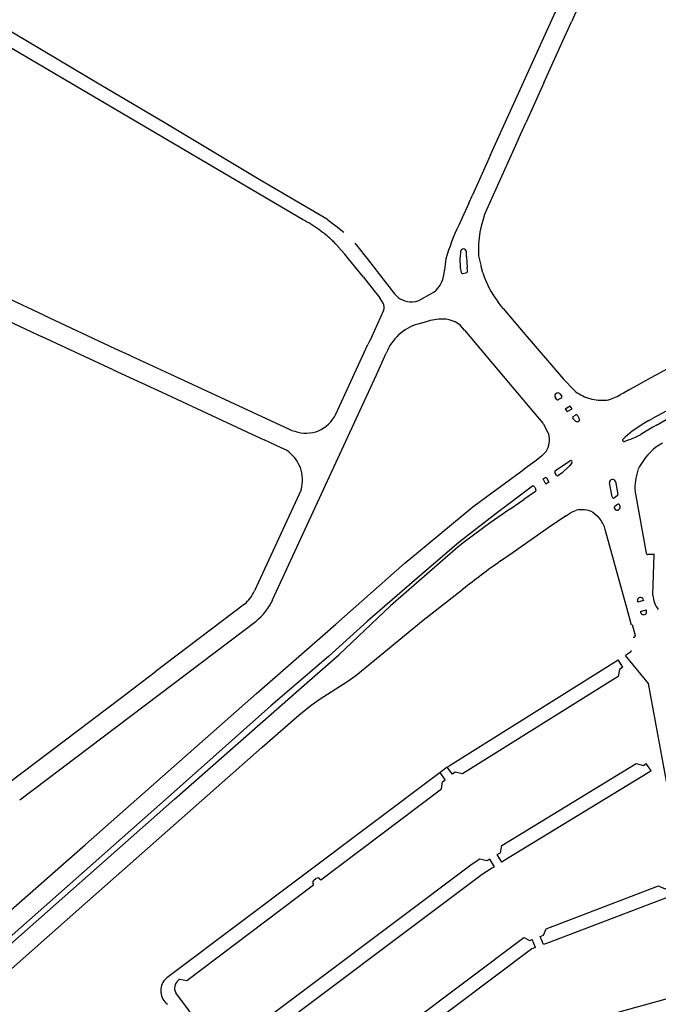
# Model space of a CAD drawing. Extents: x 148869 to 161638, y 453607 to 469810.
# Tile 878 of 1056: x 159103.88 to 159106.08, y 459858.21 to 459861.6. Entities that reach past the tile are written whole.
import ezdxf

# ---------------------------------------------------------------- set-up
doc = ezdxf.new("R2010")
doc.units = 0
doc.layers.add('LKI_V01_KANTRIJWEG', color=252, linetype='CONTINUOUS')

msp = doc.modelspace()

# ---------------------------------------------------------------- linework, layer by layer
at = {"layer": 'LKI_V01_KANTRIJWEG'}
for p, q in [((159105.9708, 459862.0011), (159105.7855, 459861.5923)), ((159105.9708, 459862.0011), (159105.7855, 459861.5923)), ((159105.7504, 459861.5148), (159105.7855, 459861.5923)), ((159105.7504, 459861.5148), (159105.7855, 459861.5923)), ((159105.6906, 459861.3823), (159105.7504, 459861.5148)), ((159105.6906, 459861.3823), (159105.7504, 459861.5148)), ((159105.6906, 459861.3823), (159105.6291, 459861.2466)), ((159105.6906, 459861.3823), (159105.6291, 459861.2466)), ((159105.6029, 459861.1892), (159105.6291, 459861.2466)), ((159105.6029, 459861.1892), (159105.6291, 459861.2466)), ((159105.6029, 459861.1892), (159105.5556, 459861.0847)), ((159105.6029, 459861.1892), (159105.5556, 459861.0847)), ((159105.5068, 459861.1345), (159105.4444, 459860.9949)), ((159105.5068, 459861.1345), (159105.4444, 459860.9949)), ((159105.5556, 459861.0847), (159105.4938, 459860.9476)), ((159105.5556, 459861.0847), (159105.4938, 459860.9476)), ((159105.432, 459860.9676), (159105.4444, 459860.9949)), ((159105.432, 459860.9676), (159105.4444, 459860.9949)), ((159105.432, 459860.9676), (159105.3972, 459860.8923)), ((159105.432, 459860.9676), (159105.3972, 459860.8923)), ((159104.9446, 459860.9111), (159104.9569, 459860.9026)), ((159104.9446, 459860.9111), (159104.9569, 459860.9026)), ((159105.0388, 459860.8303), (159105.0451, 459860.8226)), ((159105.0388, 459860.8303), (159105.0451, 459860.8226)), ((159104.9824, 459860.8175), (159104.9804, 459860.8195)), ((159104.9824, 459860.8175), (159104.9804, 459860.8195)), ((159105.0043, 459860.7924), (159104.9824, 459860.8175)), ((159105.0043, 459860.7924), (159104.9824, 459860.8175)), ((159105.0178, 459860.7763), (159105.0043, 459860.7924)), ((159105.0178, 459860.7763), (159105.0043, 459860.7924)), ((159105.0451, 459860.8226), (159105.0851, 459860.7721)), ((159105.0451, 459860.8226), (159105.0851, 459860.7721)), ((159105.4035, 459860.8007), (159105.4017, 459860.7805)), ((159105.4035, 459860.8007), (159105.4017, 459860.7805)), ((159105.4244, 459860.7829), (159105.424, 459860.8003)), ((159105.4244, 459860.7829), (159105.424, 459860.8003)), ((159105.0686, 459860.713), (159105.0178, 459860.7763)), ((159105.0686, 459860.713), (159105.0178, 459860.7763)), ((159105.0851, 459860.7721), (159105.1438, 459860.6965)), ((159105.0851, 459860.7721), (159105.1438, 459860.6965)), ((159105.3533, 459860.7755), (159105.3479, 459860.7367)), ((159105.3533, 459860.7755), (159105.3479, 459860.7367)), ((159105.403, 459860.7429), (159105.4017, 459860.7805)), ((159105.403, 459860.7429), (159105.4017, 459860.7805)), ((159105.4244, 459860.7829), (159105.4267, 459860.7461)), ((159105.4244, 459860.7829), (159105.4267, 459860.7461)), ((159105.4657, 459860.786), (159105.4748, 459860.7492)), ((159105.4657, 459860.786), (159105.4748, 459860.7492)), ((159105.403, 459860.7429), (159105.404, 459860.7331)), ((159105.403, 459860.7429), (159105.404, 459860.7331)), ((159105.411, 459860.7257), (159105.4213, 459860.7272)), ((159105.411, 459860.7257), (159105.4213, 459860.7272)), ((159105.428, 459860.735), (159105.4267, 459860.7461)), ((159105.428, 459860.735), (159105.4267, 459860.7461)), ((159105.4804, 459860.7274), (159105.4748, 459860.7492)), ((159105.4804, 459860.7274), (159105.4748, 459860.7492)), ((159105.0686, 459860.713), (159105.1055, 459860.6662)), ((159105.0686, 459860.713), (159105.1055, 459860.6662)), ((159105.1438, 459860.6965), (159105.1564, 459860.6809)), ((159105.1438, 459860.6965), (159105.1564, 459860.6809)), ((159103.6118, 459860.6703), (159103.9621, 459860.507)), ((159103.6118, 459860.6703), (159103.9621, 459860.507)), ((159105.1055, 459860.6662), (159105.1203, 459860.647)), ((159105.1055, 459860.6662), (159105.1203, 459860.647)), ((159105.1564, 459860.6809), (159105.176, 459860.6559)), ((159105.1564, 459860.6809), (159105.176, 459860.6559)), ((159105.2593, 459860.6325), (159105.3093, 459860.6597)), ((159105.2593, 459860.6325), (159105.3093, 459860.6597)), ((159105.3093, 459860.6597), (159105.3116, 459860.661)), ((159105.3093, 459860.6597), (159105.3116, 459860.661)), ((159103.9674, 459860.5818), (159103.8352, 459860.6436)), ((159103.9674, 459860.5818), (159103.8352, 459860.6436)), ((159105.1203, 459860.647), (159105.1255, 459860.6411)), ((159105.1203, 459860.647), (159105.1255, 459860.6411)), ((159105.137, 459860.6233), (159105.1255, 459860.6411)), ((159105.137, 459860.6233), (159105.1255, 459860.6411)), ((159105.2381, 459860.6278), (159105.2491, 459860.6284)), ((159105.2381, 459860.6278), (159105.2491, 459860.6284)), ((159105.2491, 459860.6284), (159105.2593, 459860.6325)), ((159105.2491, 459860.6284), (159105.2593, 459860.6325)), ((159105.5509, 459860.6048), (159105.5334, 459860.6261)), ((159105.5509, 459860.6048), (159105.5334, 459860.6261)), ((159105.0974, 459860.507), (159105.1395, 459860.5992)), ((159105.0974, 459860.507), (159105.1395, 459860.5992)), ((159105.5509, 459860.6048), (159105.6188, 459860.5237)), ((159105.5509, 459860.6048), (159105.6188, 459860.5237)), ((159103.9674, 459860.5818), (159104.2123, 459860.4673)), ((159103.9674, 459860.5818), (159104.2123, 459860.4673)), ((159105.285, 459860.5587), (159105.256, 459860.5513)), ((159105.285, 459860.5587), (159105.256, 459860.5513)), ((159105.4177, 459860.5298), (159105.4957, 459860.4369)), ((159105.4177, 459860.5298), (159105.4957, 459860.4369)), ((159105.6188, 459860.5237), (159105.7586, 459860.3607)), ((159105.6188, 459860.5237), (159105.7586, 459860.3607)), ((159104.2063, 459860.3939), (159103.9621, 459860.507)), ((159104.2063, 459860.3939), (159103.9621, 459860.507)), ((159105.0901, 459860.4922), (159105.0846, 459860.4802)), ((159105.0901, 459860.4922), (159105.0846, 459860.4802)), ((159105.0974, 459860.507), (159105.0901, 459860.4922)), ((159105.0974, 459860.507), (159105.0901, 459860.4922)), ((159104.2123, 459860.4673), (159104.2603, 459860.4453)), ((159104.2123, 459860.4673), (159104.2603, 459860.4453)), ((159104.9738, 459860.2406), (159105.0846, 459860.4802)), ((159104.9738, 459860.2406), (159105.0846, 459860.4802)), ((159104.267, 459860.4422), (159104.2603, 459860.4453)), ((159104.267, 459860.4422), (159104.2603, 459860.4453)), ((159104.267, 459860.4422), (159104.4014, 459860.3798)), ((159104.267, 459860.4422), (159104.4014, 459860.3798)), ((159105.1134, 459860.3763), (159105.1478, 459860.4507)), ((159105.1134, 459860.3763), (159105.1478, 459860.4507)), ((159104.4014, 459860.3798), (159104.8135, 459860.1885)), ((159104.4014, 459860.3798), (159104.8135, 459860.1885)), ((159104.7561, 459859.6002), (159105.1134, 459860.3763)), ((159104.7561, 459859.6002), (159105.1134, 459860.3763)), ((159105.7586, 459860.3607), (159105.7946, 459860.3236)), ((159105.7586, 459860.3607), (159105.7946, 459860.3236)), ((159106.0308, 459860.35), (159105.9874, 459860.3261)), ((159106.0308, 459860.35), (159105.9874, 459860.3261)), ((159106.0595, 459860.3658), (159106.0308, 459860.35)), ((159106.0595, 459860.3658), (159106.0308, 459860.35)), ((159105.9874, 459860.3261), (159105.9645, 459860.3135)), ((159105.9874, 459860.3261), (159105.9645, 459860.3135)), ((159105.7307, 459860.3102), (159105.7317, 459860.3111)), ((159105.7307, 459860.3102), (159105.7317, 459860.3111)), ((159105.7353, 459860.2917), (159105.7309, 459860.2969)), ((159105.7353, 459860.2917), (159105.7309, 459860.2969)), ((159105.7503, 459860.2957), (159105.7416, 459860.2907)), ((159105.7503, 459860.2957), (159105.7416, 459860.2907)), ((159105.7457, 459860.3101), (159105.7523, 459860.3024)), ((159105.7457, 459860.3101), (159105.7523, 459860.3024)), ((159105.8446, 459860.2956), (159105.8493, 459860.2944)), ((159105.8446, 459860.2956), (159105.8493, 459860.2944)), ((159105.9645, 459860.3135), (159105.955, 459860.3083)), ((159105.9645, 459860.3135), (159105.955, 459860.3083)), ((159105.7811, 459860.2684), (159105.7639, 459860.2583)), ((159105.7811, 459860.2684), (159105.7639, 459860.2583)), ((159105.7639, 459860.2583), (159105.7711, 459860.2492)), ((159105.7639, 459860.2583), (159105.7711, 459860.2492)), ((159105.7711, 459860.2492), (159105.7885, 459860.2593)), ((159105.7711, 459860.2492), (159105.7885, 459860.2593)), ((159105.7885, 459860.2593), (159105.7811, 459860.2684)), ((159105.7885, 459860.2593), (159105.7811, 459860.2684)), ((159105.7973, 459860.2183), (159105.7907, 459860.2259)), ((159105.7973, 459860.2183), (159105.7907, 459860.2259)), ((159105.7914, 459860.233), (159105.7999, 459860.2377)), ((159105.7914, 459860.233), (159105.7999, 459860.2377)), ((159105.8068, 459860.236), (159105.8133, 459860.2223)), ((159105.8068, 459860.236), (159105.8133, 459860.2223)), ((159105.8115, 459860.2165), (159105.8099, 459860.2157)), ((159105.8115, 459860.2165), (159105.8099, 459860.2157)), ((159106.0522, 459860.2182), (159106.0298, 459860.205)), ((159106.0522, 459860.2182), (159106.0298, 459860.205)), ((159106.0522, 459860.2182), (159106.0648, 459860.2252)), ((159106.0522, 459860.2182), (159106.0648, 459860.2252)), ((159106.0436, 459860.1817), (159106.0243, 459860.1709)), ((159106.0436, 459860.1817), (159106.0243, 459860.1709)), ((159106.0661, 459860.1952), (159106.0436, 459860.1817)), ((159106.0661, 459860.1952), (159106.0436, 459860.1817)), ((159106.0788, 459860.2029), (159106.0661, 459860.1952)), ((159106.0788, 459860.2029), (159106.0661, 459860.1952)), ((159104.6838, 459860.1718), (159104.727, 459860.1523)), ((159104.6838, 459860.1718), (159104.727, 459860.1523)), ((159104.7853, 459860.1249), (159104.727, 459860.1523)), ((159104.7853, 459860.1249), (159104.727, 459860.1523)), ((159105.7059, 459860.1756), (159105.7076, 459860.1724)), ((159105.7059, 459860.1756), (159105.7076, 459860.1724)), ((159104.8033, 459860.1161), (159104.7853, 459860.1249)), ((159104.8033, 459860.1161), (159104.7853, 459860.1249)), ((159105.6985, 459860.1121), (159105.695, 459860.1084)), ((159105.6985, 459860.1121), (159105.695, 459860.1084)), ((159106.099, 459860.1407), (159106.0765, 459860.1263)), ((159106.099, 459860.1407), (159106.0765, 459860.1263)), ((159105.7305, 459860.0466), (159105.7802, 459860.0797)), ((159105.7305, 459860.0466), (159105.7802, 459860.0797)), ((159105.6881, 459860.0173), (159105.6981, 459860.024)), ((159105.6881, 459860.0173), (159105.6981, 459860.024)), ((159105.6978, 459859.9994), (159105.6881, 459860.0173)), ((159105.6978, 459859.9994), (159105.6881, 459860.0173)), ((159105.6981, 459860.024), (159105.7076, 459860.006)), ((159105.6981, 459860.024), (159105.7076, 459860.006)), ((159105.7339, 459860.0304), (159105.7289, 459860.0399)), ((159105.7339, 459860.0304), (159105.7289, 459860.0399)), ((159104.854, 459859.9798), (159104.6933, 459859.6316)), ((159104.854, 459859.9798), (159104.6933, 459859.6316)), ((159105.6584, 459859.9906), (159105.6635, 459859.9811)), ((159105.6584, 459859.9906), (159105.6635, 459859.9811)), ((159105.7076, 459860.006), (159105.6978, 459859.9994)), ((159105.7076, 459860.006), (159105.6978, 459859.9994)), ((159105.9262, 459859.9551), (159105.9172, 459860.0042)), ((159105.9262, 459859.9551), (159105.9172, 459860.0042)), ((159105.9374, 459860.0085), (159105.9453, 459859.9642)), ((159105.9374, 459860.0085), (159105.9453, 459859.9642)), ((159105.5734, 459859.9134), (159105.6219, 459859.9468)), ((159105.5734, 459859.9134), (159105.6219, 459859.9468)), ((159105.662, 459859.9744), (159105.6219, 459859.9468)), ((159105.662, 459859.9744), (159105.6219, 459859.9468)), ((159105.9437, 459859.9595), (159105.9343, 459859.9522)), ((159105.9437, 459859.9595), (159105.9343, 459859.9522)), ((159106.0046, 459859.9742), (159106.0048, 459859.9721)), ((159106.0046, 459859.9742), (159106.0048, 459859.9721)), ((159106.0048, 459859.9721), (159106.0434, 459859.7613)), ((159106.0048, 459859.9721), (159106.0434, 459859.7613)), ((159105.9445, 459859.9297), (159105.9349, 459859.9224)), ((159105.9445, 459859.9297), (159105.9349, 459859.9224)), ((159105.9532, 459859.9219), (159105.9524, 459859.9263)), ((159105.9532, 459859.9219), (159105.9524, 459859.9263)), ((159105.7209, 459859.8598), (159105.7635, 459859.8887)), ((159105.7209, 459859.8598), (159105.7635, 459859.8887)), ((159105.7635, 459859.8887), (159105.7622, 459859.8877)), ((159105.7635, 459859.8887), (159105.7622, 459859.8877)), ((159105.7649, 459859.8894), (159105.7635, 459859.8887)), ((159105.7649, 459859.8894), (159105.7635, 459859.8887)), ((159105.9705, 459859.5936), (159105.9023, 459859.8427)), ((159105.9705, 459859.5936), (159105.9023, 459859.8427)), ((159105.3859, 459859.7754), (159105.162, 459859.5801)), ((159105.3859, 459859.7754), (159105.162, 459859.5801)), ((159105.3938, 459859.7818), (159105.3859, 459859.7754)), ((159105.3938, 459859.7818), (159105.3859, 459859.7754)), ((159105.4123, 459859.7966), (159105.3938, 459859.7818)), ((159105.4123, 459859.7966), (159105.3938, 459859.7818)), ((159105.4174, 459859.8005), (159105.4123, 459859.7966)), ((159105.4174, 459859.8005), (159105.4123, 459859.7966)), ((159106.0715, 459859.7569), (159106.0494, 459859.7573)), ((159106.0715, 459859.7569), (159106.0494, 459859.7573)), ((159106.0665, 459859.6166), (159106.0704, 459859.7573)), ((159106.0665, 459859.6166), (159106.0704, 459859.7573)), ((159104.6591, 459859.5853), (159104.3514, 459859.3529)), ((159104.6591, 459859.5853), (159104.3514, 459859.3529)), ((159105.162, 459859.5801), (159104.9843, 459859.4114)), ((159105.162, 459859.5801), (159104.9843, 459859.4114)), ((159105.9727, 459859.5857), (159105.9705, 459859.5936)), ((159105.9727, 459859.5857), (159105.9705, 459859.5936)), ((159105.9922, 459859.5137), (159105.9727, 459859.5857)), ((159105.9922, 459859.5137), (159105.9727, 459859.5857)), ((159106.0148, 459859.5927), (159106.0138, 459859.5967)), ((159106.0148, 459859.5927), (159106.0138, 459859.5967)), ((159106.0238, 459859.5606), (159106.0428, 459859.5658)), ((159106.0238, 459859.5606), (159106.0428, 459859.5658)), ((159103.8845, 459858.9108), (159104.6989, 459859.5273)), ((159103.8845, 459858.9108), (159104.6989, 459859.5273)), ((159105.9949, 459859.5155), (159106.0048, 459859.4779)), ((159105.9949, 459859.5155), (159106.0048, 459859.4779)), ((159105.9892, 459859.4205), (159105.9718, 459859.4092)), ((159105.9892, 459859.4205), (159105.9718, 459859.4092)), ((159105.9892, 459859.4205), (159105.9905, 459859.4215)), ((159105.9892, 459859.4205), (159105.9905, 459859.4215)), ((159105.9905, 459859.4215), (159105.9913, 459859.4229)), ((159105.9905, 459859.4215), (159105.9913, 459859.4229)), ((159105.9914, 459859.4246), (159105.9909, 459859.4263)), ((159105.9914, 459859.4246), (159105.9909, 459859.4263)), ((159105.9913, 459859.4229), (159105.9914, 459859.4246)), ((159105.9913, 459859.4229), (159105.9914, 459859.4246)), ((159105.9622, 459859.3684), (159105.9461, 459859.3938)), ((159105.9622, 459859.3684), (159105.9461, 459859.3938)), ((159104.2302, 459859.2609), (159104.3514, 459859.3529)), ((159104.2302, 459859.2609), (159104.3514, 459859.3529)), ((159103.8444, 459858.9687), (159104.2302, 459859.2609)), ((159103.8444, 459858.9687), (159104.2302, 459859.2609)), ((159106.0603, 459859.0109), (159106.0437, 459859.0364)), ((159106.0603, 459859.0109), (159106.0437, 459859.0364)), ((159105.3501, 459858.9804), (159105.3336, 459859.0059)), ((159105.3501, 459858.9804), (159105.3336, 459859.0059)), ((159105.3755, 459858.9993), (159105.3576, 459859.0238)), ((159105.3755, 459858.9993), (159105.3576, 459859.0238)), ((159105.5458, 459858.6967), (159105.5302, 459858.7232)), ((159105.5458, 459858.6967), (159105.5302, 459858.7232)), ((159105.5201, 459858.6809), (159105.5044, 459858.7072)), ((159105.5201, 459858.6809), (159105.5044, 459858.7072)), ((159104.8974, 459858.6188), (159104.8957, 459858.6212)), ((159104.8974, 459858.6188), (159104.8957, 459858.6212)), ((159104.8979, 459858.6347), (159104.9054, 459858.6402)), ((159104.8979, 459858.6347), (159104.9054, 459858.6402)), ((159104.9192, 459858.6383), (159104.9216, 459858.6359)), ((159104.9192, 459858.6383), (159104.9216, 459858.6359)), ((159105.6614, 459858.4018), (159105.6498, 459858.43)), ((159105.6614, 459858.4018), (159105.6498, 459858.43)), ((159105.6894, 459858.4123), (159105.6776, 459858.4402)), ((159105.6894, 459858.4123), (159105.6776, 459858.4402)), ((159104.4058, 459858.3086), (159104.3918, 459858.2979)), ((159104.4058, 459858.3086), (159104.3918, 459858.2979)), ((159104.6376, 459857.9607), (159104.4227, 459858.2456)), ((159104.6376, 459857.9607), (159104.4227, 459858.2456))]:
    msp.add_line(p, q, dxfattribs=at)
for points in [[(159105.5068, 459861.1345), (159105.9615, 459862.1359), (159105.9637, 459862.141)], [(159105.5068, 459861.1345), (159105.9615, 459862.1359), (159105.9637, 459862.141)], [(159104.9446, 459860.9111), (159104.7093, 459861.0499), (159104.3884, 459861.2425), (159104.164, 459861.3747), (159103.8132, 459861.5828), (159103.8103, 459861.58), (159103.4161, 459861.8136), (159103.3355, 459861.8606), (159103.218, 459861.9274)], [(159104.9446, 459860.9111), (159104.7093, 459861.0499), (159104.3884, 459861.2425), (159104.164, 459861.3747), (159103.8132, 459861.5828), (159103.8103, 459861.58), (159103.4161, 459861.8136), (159103.3355, 459861.8606), (159103.218, 459861.9274)], [(159104.8589, 459860.9121), (159103.869, 459861.4943), (159103.5279, 459861.6966), (159103.295, 459861.8332)], [(159104.8589, 459860.9121), (159103.869, 459861.4943), (159103.5279, 459861.6966), (159103.295, 459861.8332)], [(159104.9569, 459860.9026), (159104.9738, 459860.8899), (159105.0009, 459860.8677)], [(159104.9569, 459860.9026), (159104.9738, 459860.8899), (159105.0009, 459860.8677)], [(159106.8819, 459860.6446), (159106.787, 459860.5991), (159106.7009, 459860.5515), (159106.5012, 459860.452), (159106.2579, 459860.3288), (159106.0648, 459860.2252)], [(159106.8819, 459860.6446), (159106.787, 459860.5991), (159106.7009, 459860.5515), (159106.5012, 459860.452), (159106.2579, 459860.3288), (159106.0648, 459860.2252)], [(159106.0788, 459860.2029), (159106.1849, 459860.2648), (159106.4554, 459860.4138), (159106.5596, 459860.4694), (159106.7068, 459860.5437), (159106.8888, 459860.6287)], [(159106.0788, 459860.2029), (159106.1849, 459860.2648), (159106.4554, 459860.4138), (159106.5596, 459860.4694), (159106.7068, 459860.5437), (159106.8888, 459860.6287)], [(159106.5005, 459860.5941), (159106.3813, 459860.5349), (159106.3072, 459860.4977), (159106.1813, 459860.4319), (159106.1171, 459860.3974), (159106.0595, 459860.3658)], [(159106.5005, 459860.5941), (159106.3813, 459860.5349), (159106.3072, 459860.4977), (159106.1813, 459860.4319), (159106.1171, 459860.3974), (159106.0595, 459860.3658)], [(159105.4957, 459860.4369), (159105.5321, 459860.3936), (159105.6554, 459860.2473)], [(159105.4957, 459860.4369), (159105.5321, 459860.3936), (159105.6554, 459860.2473)], [(159104.2063, 459860.3939), (159104.3738, 459860.3164), (159104.6838, 459860.1718)], [(159104.2063, 459860.3939), (159104.3738, 459860.3164), (159104.6838, 459860.1718)], [(159105.6554, 459860.2473), (159105.687, 459860.2098), (159105.6887, 459860.2078), (159105.6896, 459860.2061), (159105.7059, 459860.1756)], [(159105.6554, 459860.2473), (159105.687, 459860.2098), (159105.6887, 459860.2078), (159105.6896, 459860.2061), (159105.7059, 459860.1756)], [(159104.8135, 459860.1885), (159104.8227, 459860.1847), (159104.8322, 459860.1815)], [(159104.8135, 459860.1885), (159104.8227, 459860.1847), (159104.8322, 459860.1815)], [(159105.695, 459860.1084), (159105.683, 459860.0955), (159105.6641, 459860.0808), (159105.6224, 459860.0506)], [(159105.695, 459860.1084), (159105.683, 459860.0955), (159105.6641, 459860.0808), (159105.6224, 459860.0506)], [(159103.7136, 459858.4067), (159103.8446, 459858.5229), (159104.1112, 459858.7573), (159104.7005, 459859.278), (159104.9733, 459859.5162), (159105.2128, 459859.7279), (159105.2584, 459859.7663), (159105.4454, 459859.9212), (159105.4937, 459859.9572), (159105.6224, 459860.0506)], [(159103.7136, 459858.4067), (159103.8446, 459858.5229), (159104.1112, 459858.7573), (159104.7005, 459859.278), (159104.9733, 459859.5162), (159105.2128, 459859.7279), (159105.2584, 459859.7663), (159105.4454, 459859.9212), (159105.4937, 459859.9572), (159105.6224, 459860.0506)], [(159105.7871, 459860.0726), (159105.7793, 459860.0626), (159105.7535, 459860.038), (159105.741, 459860.0291)], [(159105.7871, 459860.0726), (159105.7793, 459860.0626), (159105.7535, 459860.038), (159105.741, 459860.0291)], [(159105.6516, 459859.9919), (159105.5309, 459859.902), (159105.3991, 459859.7989), (159105.2446, 459859.6674), (159105.0833, 459859.5268), (159104.9488, 459859.4057), (159104.7502, 459859.2353), (159104.4266, 459858.9475), (159103.7573, 459858.3566)], [(159105.6516, 459859.9919), (159105.5309, 459859.902), (159105.3991, 459859.7989), (159105.2446, 459859.6674), (159105.0833, 459859.5268), (159104.9488, 459859.4057), (159104.7502, 459859.2353), (159104.4266, 459858.9475), (159103.7573, 459858.3566)], [(159105.5734, 459859.9134), (159105.5057, 459859.8656), (159105.4174, 459859.8005)], [(159105.5734, 459859.9134), (159105.5057, 459859.8656), (159105.4174, 459859.8005)], [(159105.7649, 459859.8894), (159105.7861, 459859.9026), (159105.8035, 459859.9094)], [(159105.7649, 459859.8894), (159105.7861, 459859.9026), (159105.8035, 459859.9094)], [(159105.8573, 459859.9038), (159105.8591, 459859.9023), (159105.8738, 459859.8902), (159105.8849, 459859.8781)], [(159105.8573, 459859.9038), (159105.8591, 459859.9023), (159105.8738, 459859.8902), (159105.8849, 459859.8781)], [(159105.5414, 459859.7345), (159105.5846, 459859.7652), (159105.7209, 459859.8598)], [(159105.5414, 459859.7345), (159105.5846, 459859.7652), (159105.7209, 459859.8598)], [(159105.0427, 459859.34), (159105.275, 459859.53), (159105.3318, 459859.5756), (159105.411, 459859.6371)], [(159105.0427, 459859.34), (159105.275, 459859.53), (159105.3318, 459859.5756), (159105.411, 459859.6371)], [(159106.0333, 459859.6017), (159106.0341, 459859.5979), (159106.0148, 459859.5927)], [(159106.0333, 459859.6017), (159106.0341, 459859.5979), (159106.0148, 459859.5927)], [(159103.7706, 459858.3413), (159104.4176, 459858.9135), (159104.8458, 459859.2906), (159104.9843, 459859.4114)], [(159103.7706, 459858.3413), (159104.4176, 459858.9135), (159104.8458, 459859.2906), (159104.9843, 459859.4114)], [(159106.2355, 459858.3118), (159106.1554, 459858.7445), (159106.0512, 459859.3128), (159105.9718, 459859.4092)], [(159106.2355, 459858.3118), (159106.1554, 459858.7445), (159106.0512, 459859.3128), (159105.9718, 459859.4092)], [(159105.3576, 459859.0238), (159105.3682, 459859.0312), (159105.9461, 459859.3938)], [(159105.3576, 459859.0238), (159105.3682, 459859.0312), (159105.9461, 459859.3938)], [(159105.9622, 459859.3684), (159105.9514, 459859.3609), (159105.9463, 459859.3366), (159105.4097, 459859.0008), (159105.3853, 459859.0066), (159105.3755, 459858.9993)], [(159105.9622, 459859.3684), (159105.9514, 459859.3609), (159105.9463, 459859.3366), (159105.4097, 459859.0008), (159105.3853, 459859.0066), (159105.3755, 459858.9993)], [(159103.8137, 459858.292), (159104.0987, 459858.5434), (159104.7187, 459859.0921), (159104.8463, 459859.2036), (159104.8893, 459859.2381), (159104.9197, 459859.2589), (159105.0118, 459859.3175), (159105.0427, 459859.34)], [(159103.8137, 459858.292), (159104.0987, 459858.5434), (159104.7187, 459859.0921), (159104.8463, 459859.2036), (159104.8893, 459859.2381), (159104.9197, 459859.2589), (159105.0118, 459859.3175), (159105.0427, 459859.34)], [(159105.5302, 459858.7232), (159105.5407, 459858.7288), (159105.5461, 459858.7534), (159106.009, 459859.0361), (159106.0336, 459859.03), (159106.0437, 459859.0364)], [(159105.5302, 459858.7232), (159105.5407, 459858.7288), (159105.5461, 459858.7534), (159106.009, 459859.0361), (159106.0336, 459859.03), (159106.0437, 459859.0364)], [(159105.3576, 459859.0238), (159105.3336, 459859.0059), (159105.3237, 459858.9982), (159104.4058, 459858.3086)], [(159105.3576, 459859.0238), (159105.3336, 459859.0059), (159105.3237, 459858.9982), (159104.4058, 459858.3086)], [(159106.0603, 459859.0109), (159106.0497, 459859.0048), (159105.5563, 459858.7035), (159105.5458, 459858.6967)], [(159106.0603, 459859.0109), (159106.0497, 459859.0048), (159105.5563, 459858.7035), (159105.5458, 459858.6967)], [(159104.9216, 459858.6359), (159105.3382, 459858.9491), (159105.3413, 459858.9739), (159105.3501, 459858.9804)], [(159104.9216, 459858.6359), (159105.3382, 459858.9491), (159105.3413, 459858.9739), (159105.3501, 459858.9804)], [(159105.5044, 459858.7072), (159105.4944, 459858.7008), (159105.4705, 459858.7069), (159105.4431, 459858.6893), (159104.6314, 459858.0798), (159104.6277, 459858.0546)], [(159105.5044, 459858.7072), (159105.4944, 459858.7008), (159105.4705, 459858.7069), (159105.4431, 459858.6893), (159104.6314, 459858.0798), (159104.6277, 459858.0546)], [(159104.636, 459858.0229), (159104.6449, 459858.0298), (159105.4776, 459858.6552), (159105.5103, 459858.6753), (159105.5201, 459858.6809)], [(159104.636, 459858.0229), (159104.6449, 459858.0298), (159105.4776, 459858.6552), (159105.5103, 459858.6753), (159105.5201, 459858.6809)], [(159104.432, 459858.2897), (159104.4354, 459858.2927), (159104.4601, 459858.2891), (159104.8974, 459858.6188)], [(159104.432, 459858.2897), (159104.4354, 459858.2927), (159104.4601, 459858.2891), (159104.8974, 459858.6188)], [(159105.6776, 459858.4402), (159105.6894, 459858.4444), (159105.6986, 459858.467), (159106.0858, 459858.6148), (159106.108, 459858.6041), (159106.1197, 459858.6088)], [(159105.6776, 459858.4402), (159105.6894, 459858.4444), (159105.6986, 459858.467), (159106.0858, 459858.6148), (159106.108, 459858.6041), (159106.1197, 459858.6088)], [(159106.1305, 459858.5803), (159106.1187, 459858.5762), (159105.7002, 459858.4166), (159105.6894, 459858.4123)], [(159106.1305, 459858.5803), (159106.1187, 459858.5762), (159105.7002, 459858.4166), (159105.6894, 459858.4123)], [(159104.8146, 459857.8074), (159104.8175, 459857.8321), (159105.6221, 459858.4364), (159105.6246, 459858.436), (159105.6408, 459858.4262), (159105.6498, 459858.43)], [(159104.8146, 459857.8074), (159104.8175, 459857.8321), (159105.6221, 459858.4364), (159105.6246, 459858.436), (159105.6408, 459858.4262), (159105.6498, 459858.43)], [(159105.6614, 459858.4018), (159105.6495, 459858.3974), (159105.0002, 459857.9096)], [(159105.6614, 459858.4018), (159105.6495, 459858.3974), (159105.0002, 459857.9096)], [(159105.8193, 459858.1443), (159105.9708, 459858.1864), (159106.1837, 459858.2449)], [(159105.8193, 459858.1443), (159105.9708, 459858.1864), (159106.1837, 459858.2449)]]:
    msp.add_lwpolyline(points, dxfattribs=at)
for centre, radius, start, end in [((159105.8238, 459860.807), 0.3587, 156.9262, 183.359), ((159105.8238, 459860.807), 0.3587, 156.9262, 183.359), ((159104.5006, 459860.2739), 0.7319, 58.0902, 60.6919), ((159104.5006, 459860.2739), 0.7319, 58.0902, 60.6919), ((159104.5527, 459860.3638), 0.628, 54.7771, 57.7849), ((159104.5527, 459860.3638), 0.628, 54.7771, 57.7849), ((159104.6112, 459860.4481), 0.5255, 51.3668, 54.6903), ((159104.6112, 459860.4481), 0.5255, 51.3668, 54.6903), ((159104.6707, 459860.5244), 0.4287, 48.1151, 51.2086), ((159104.6707, 459860.5244), 0.4287, 48.1151, 51.2086), ((159106.0642, 459860.575), 0.7386, 154.5645, 164.2546), ((159106.0642, 459860.575), 0.7386, 154.5645, 164.2546), ((159104.752, 459860.6172), 0.3053, 44.6876, 47.8564), ((159104.752, 459860.6172), 0.3053, 44.6876, 47.8564), ((159104.78, 459860.6463), 0.265, 40.8223, 44.4737), ((159104.78, 459860.6463), 0.265, 40.8223, 44.4737), ((159104.9823, 459860.8194), 0.00189, 175.947, 272.3257), ((159104.9823, 459860.8194), 0.00189, 175.947, 272.3257), ((159105.4137, 459860.7996), 0.0103, 3.6983, 173.9485), ((159105.4137, 459860.7996), 0.0103, 3.6983, 173.9485), ((159105.2477, 459860.7382), 0.1003, 309.6262, 359.1533), ((159105.2477, 459860.7382), 0.1003, 309.6262, 359.1533), ((159105.4129, 459860.7338), 0.00894, 184.3702, 236.1216), ((159105.4129, 459860.7338), 0.00894, 184.3702, 236.1216), ((159105.41, 459860.7288), 0.0032, 229.0881, 286.5405), ((159105.41, 459860.7288), 0.0032, 229.0881, 286.5405), ((159105.4178, 459860.7381), 0.0115, 287.9869, 325.8758), ((159105.4178, 459860.7381), 0.0115, 287.9869, 325.8758), ((159105.4218, 459860.7346), 0.00617, 332.2883, 4.367), ((159105.4218, 459860.7346), 0.00617, 332.2883, 4.367), ((159105.7821, 459860.8207), 0.3158, 197.1818, 218.0417), ((159105.7821, 459860.8207), 0.3158, 197.1818, 218.0417), ((159105.2333, 459860.7), 0.0723, 217.5988, 273.8346), ((159105.2333, 459860.7), 0.0723, 217.5988, 273.8346), ((159105.1047, 459860.6077), 0.0358, 346.1774, 25.8628), ((159105.1047, 459860.6077), 0.0358, 346.1774, 25.8628), ((159105.3423, 459860.3952), 0.1732, 89.7671, 109.2954), ((159105.3423, 459860.3952), 0.1732, 89.7671, 109.2954), ((159105.3437, 459860.4783), 0.0901, 34.8531, 90.4868), ((159105.3437, 459860.4783), 0.0901, 34.8531, 90.4868), ((159105.3041, 459860.3911), 0.1673, 106.7079, 159.1068), ((159105.3041, 459860.3911), 0.1673, 106.7079, 159.1068), ((159105.8815, 459860.4201), 0.1299, 227.9883, 253.4694), ((159105.8815, 459860.4201), 0.1299, 227.9883, 253.4694), ((159105.7384, 459860.3037), 0.0101, 139.6545, 222.0686), ((159105.7384, 459860.3037), 0.0101, 139.6545, 222.0686), ((159105.7382, 459860.3042), 0.00951, 38.3775, 133.4454), ((159105.7382, 459860.3042), 0.00951, 38.3775, 133.4454), ((159105.7388, 459860.2933), 0.00384, 204.8648, 317.0967), ((159105.7388, 459860.2933), 0.00384, 204.8648, 317.0967), ((159105.748, 459860.3001), 0.00493, 297.7462, 28.2288), ((159105.748, 459860.3001), 0.00493, 297.7462, 28.2288), ((159105.8944, 459860.4636), 0.1751, 255.0905, 274.2645), ((159105.8944, 459860.4636), 0.1751, 255.0905, 274.2645), ((159105.8802, 459860.4243), 0.138, 281.3599, 302.7983), ((159105.8802, 459860.4243), 0.138, 281.3599, 302.7983), ((159104.8705, 459860.2889), 0.114, 250.3591, 334.9358), ((159104.8705, 459860.2889), 0.114, 250.3591, 334.9358), ((159105.7949, 459860.2291), 0.00527, 131.6597, 216.9191), ((159105.7949, 459860.2291), 0.00527, 131.6597, 216.9191), ((159105.8053, 459860.2252), 0.0105, 220.666, 296.0154), ((159105.8053, 459860.2252), 0.0105, 220.666, 296.0154), ((159105.8026, 459860.234), 0.00463, 26.0568, 126.2233), ((159105.8026, 459860.234), 0.00463, 26.0568, 126.2233), ((159105.8082, 459860.2207), 0.00534, 308.1378, 17.7259), ((159105.8082, 459860.2207), 0.00534, 308.1378, 17.7259), ((159106.2188, 459859.8861), 0.3706, 120.6653, 133.5431), ((159106.2188, 459859.8861), 0.3706, 120.6653, 133.5431), ((159105.6301, 459860.1533), 0.0799, 328.9093, 13.8509), ((159105.6301, 459860.1533), 0.0799, 328.9093, 13.8509), ((159105.9665, 459860.1512), 0.00468, 129.9517, 292.2732), ((159105.9665, 459860.1512), 0.00468, 129.9517, 292.2732), ((159105.8783, 459860.4349), 0.3017, 287.3472, 298.9438), ((159105.8783, 459860.4349), 0.3017, 287.3472, 298.9438), ((159104.7387, 459860.0145), 0.1204, 343.2697, 57.572), ((159104.7387, 459860.0145), 0.1204, 343.2697, 57.572), ((159106.2106, 459859.957), 0.216, 128.3941, 154.9166), ((159106.2106, 459859.957), 0.216, 128.3941, 154.9166), ((159105.783, 459860.0755), 0.00502, 324.0862, 124.1939), ((159105.783, 459860.0755), 0.00502, 324.0862, 124.1939), ((159105.7336, 459860.0423), 0.0053, 125.5776, 207.2318), ((159105.7336, 459860.0423), 0.0053, 125.5776, 207.2318), ((159106.181, 459859.9876), 0.1768, 160.1966, 184.3408), ((159106.181, 459859.9876), 0.1768, 160.1966, 184.3408), ((159105.7381, 459860.0333), 0.00508, 214.3371, 304.7262), ((159105.7381, 459860.0333), 0.00508, 214.3371, 304.7262), ((159105.9274, 459860.0057), 0.0104, 15.7574, 188.4399), ((159105.9274, 459860.0057), 0.0104, 15.7574, 188.4399), ((159105.6543, 459859.9875), 0.00519, 37.32, 121.034), ((159105.6543, 459859.9875), 0.00519, 37.32, 121.034), ((159105.6589, 459859.9786), 0.00522, 306.7238, 28.8531), ((159105.6589, 459859.9786), 0.00522, 306.7238, 28.8531), ((159105.9312, 459859.9564), 0.00523, 195.4953, 305.7356), ((159105.9312, 459859.9564), 0.00523, 195.4953, 305.7356), ((159105.9405, 459859.9632), 0.00489, 310.7017, 11.6986), ((159105.9405, 459859.9632), 0.00489, 310.7017, 11.6986), ((159105.8217, 459859.8241), 0.0872, 65.9625, 102.0871), ((159105.8217, 459859.8241), 0.0872, 65.9625, 102.0871), ((159105.9375, 459859.9187), 0.00453, 125.9344, 195.7985), ((159105.9375, 459859.9187), 0.00453, 125.9344, 195.7985), ((159105.9431, 459859.9199), 0.0102, 193.4486, 11.3662), ((159105.9431, 459859.9199), 0.0102, 193.4486, 11.3662), ((159105.9473, 459859.9254), 0.00516, 9.7978, 122.9663), ((159105.9473, 459859.9254), 0.00516, 9.7978, 122.9663), ((159105.8111, 459859.8199), 0.094, 14.0598, 38.2908), ((159105.8111, 459859.8199), 0.094, 14.0598, 38.2908), ((159106.0483, 459859.7623), 0.00504, 191.0342, 282.1161), ((159106.0483, 459859.7623), 0.00504, 191.0342, 282.1161), ((159107.8866, 459856.4587), 4.0288, 125.5998, 127.9147), ((159107.8866, 459856.4587), 4.0288, 125.5998, 127.9147), ((159104.5662, 459859.6897), 0.1397, 311.6696, 335.458), ((159104.5662, 459859.6897), 0.1397, 311.6696, 335.458), ((159106.0236, 459859.5991), 0.0101, 14.9074, 193.9373), ((159106.0236, 459859.5991), 0.0101, 14.9074, 193.9373), ((159106.1503, 459859.6196), 0.0838, 182.018, 218.8051), ((159106.1503, 459859.6196), 0.0838, 182.018, 218.8051), ((159104.5612, 459859.6945), 0.2166, 309.4749, 334.1863), ((159104.5612, 459859.6945), 0.2166, 309.4749, 334.1863), ((159106.0343, 459859.5597), 0.0105, 174.8753, 35.8283), ((159106.0343, 459859.5597), 0.0105, 174.8753, 35.8283), ((159106.0004, 459859.4763), 0.00466, 249.1216, 284.874), ((159106.0004, 459859.4763), 0.00466, 249.1216, 284.874), ((159106.0005, 459859.4765), 0.00482, 282.9771, 317.507), ((159106.0005, 459859.4765), 0.00482, 282.9771, 317.507), ((159106.001, 459859.4761), 0.00423, 317.338, 351.1955), ((159106.001, 459859.4761), 0.00423, 317.338, 351.1955), ((159106.0012, 459859.4761), 0.00406, 349.8254, 25.1177), ((159106.0012, 459859.4761), 0.00406, 349.8254, 25.1177), ((159104.9038, 459858.6268), 0.00981, 126.7882, 214.8122), ((159104.9038, 459858.6268), 0.00981, 126.7882, 214.8122), ((159104.9113, 459858.6321), 0.01, 37.9266, 126.0576), ((159104.9113, 459858.6321), 0.01, 37.9266, 126.0576), ((159104.4281, 459858.253), 0.0577, 137.7333, 233.5455), ((159104.4281, 459858.253), 0.0577, 137.7333, 233.5455), ((159104.427, 459858.2542), 0.056, 128.883, 137.8964), ((159104.427, 459858.2542), 0.056, 128.883, 137.8964), ((159104.4505, 459858.2628), 0.0327, 124.4322, 211.7669), ((159104.4505, 459858.2628), 0.0327, 124.4322, 211.7669)]:
    msp.add_arc(centre, radius, start, end, dxfattribs=at)

doc.saveas('drawing.dxf')
